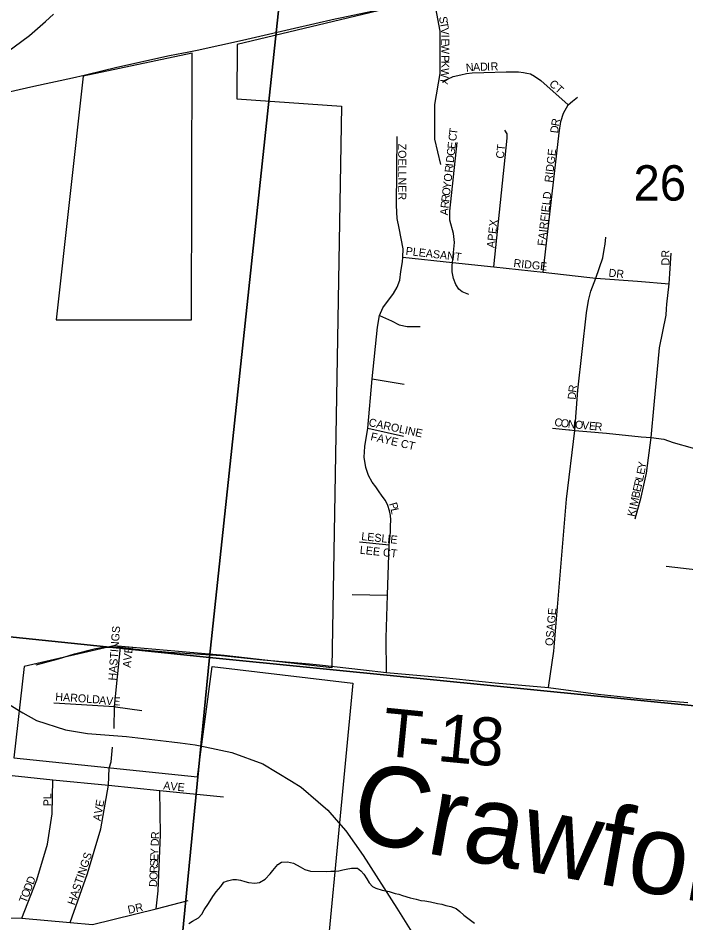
# Model space of a CAD drawing. Extents: x 1310247 to 1552180, y 377264 to 706493.
# Drawn here: x 1392274 to 1396444, y 511975 to 517629 of the extents above; entities that cross this region are included whole.
import ezdxf

# ---------------------------------------------------------------- set-up
doc = ezdxf.new("R2010")
doc.units = 0
for name, color, linetype in [('GM_X_City_Street', 7, 'Continuous'), ('GM_X_City_Street_Text', 7, 'Continuous'), ('GM_X_Corporation', 7, 'Continuous'), ('GM_X_Minor_River', 7, 'Continuous'), ('GM_X_Minor_River_Text', 7, 'Continuous'), ('GM_X_Section', 7, 'Continuous'), ('GM_X_Section_Text', 7, 'Continuous'), ('GM_X_State_Route', 7, 'Continuous'), ('GM_X_Township_Road', 7, 'Continuous'), ('GM_X_Township_Road_Text', 7, 'Continuous'), ('GM_X_Township_Subdivision', 7, 'Continuous'), ('GM_X_Township_Subdivision_Text', 7, 'Continuous')]:
    doc.layers.add(name, color=color, linetype=linetype)

msp = doc.modelspace()

# ---------------------------------------------------------------- linework, layer by layer
at = {"layer": 'GM_X_City_Street'}
for points in [[(1394868.3, 517759), (1394907.7, 517546.6), (1394907.6, 517283.5), (1394873.3, 517089.1), (1394873.3, 516871.8), (1394912.6, 516713.4)], [(1392068.2, 517328), (1392161, 517385), (1392345.9, 517519.6), (1392445.2, 517607.7), (1392494.4, 517652.3)], [(1392598.3, 511978.6), (1392707.8, 512283.9), (1392791.5, 512563.9), (1392838.1, 512834.7), (1392843.6, 512941.9)], [(1392235.9, 512895.1), (1392490.6, 512869.7), (1392838.1, 512834.7), (1393159.6, 512802.4), (1393557.2, 512763.3)], [(1392297.4, 512005.4), (1392391.1, 512243.5), (1392457.1, 512466.7), (1392486.4, 512656.5), (1392490.6, 512869.7)], [(1393136.1, 512062.4), (1393148, 512175.7), (1393164.2, 512528), (1393160.6, 512664.3), (1393159.6, 512802.4)], [(1392041.6, 512017.2), (1392162.9, 512008.6), (1392297.4, 512005.4), (1392598.3, 511978.6), (1392738.9, 511965.9), (1393136.1, 512062.4), (1393336.6, 512115.7)]]:
    msp.add_lwpolyline(points, dxfattribs=at)
at = {"layer": 'GM_X_Corporation'}
msp.add_lwpolyline([(1395027.6, 517796.1), (1393642.8, 517462.9), (1393638.9, 517123.9), (1394294.3, 517078), (1394232.7, 513568.3), (1393560.7, 513645.1), (1392871.5, 513705.7), (1392311, 513577.5), (1392248, 513006.9), (1393393.8, 512888.2), (1393485.3, 513577), (1394363.3, 513472.8), (1394121.3, 510919.1)], dxfattribs=at)
msp.add_lwpolyline([(1392511.7, 515743.6), (1393357.4, 515743.5), (1393360.7, 517408.7), (1392679.9, 517266.5)], close=True, dxfattribs=at)
at = {"layer": 'GM_X_Minor_River'}
for points in [[(1393341.1, 511972.3), (1393363.4, 511985.8), (1393400, 512006.8), (1393420.6, 512030.3), (1393435.3, 512056), (1393462.3, 512095.3), (1393489.4, 512140.6), (1393510.2, 512170.1), (1393539, 512203.3), (1393559.7, 512228.8), (1393582, 512238.3), (1393614.2, 512245.4), (1393638.3, 512246.8), (1393662.2, 512242.2), (1393690.1, 512233.5), (1393712, 512227), (1393752, 512223.9), (1393782.1, 512227.2), (1393816.7, 512248.3), (1393847.5, 512281.5), (1393864.1, 512303.1), (1393895.1, 512340.3), (1393919.4, 512353.7), (1393955.6, 512356.8), (1393993.4, 512347.8), (1394035, 512324.8), (1394064.6, 512308), (1394100.5, 512299.1), (1394202.6, 512296.5), (1394226.7, 512297.9), (1394248.8, 512299.3), (1394276.9, 512300.6), (1394301.1, 512306), (1394323.3, 512311.5), (1394355.4, 512316.6), (1394393.5, 512317.7), (1394415.2, 512301.1), (1394432.7, 512278.7), (1394452, 512250.2), (1394465.5, 512225.8), (1394487, 512203.3), (1394508.8, 512192.7), (1394546.5, 512179.8), (1394590.4, 512170.6), (1394628.2, 512159.7), (1394652.2, 512155.1), (1394674, 512146.5), (1394721.7, 512131.3), (1394759.6, 512122.4), (1394789.5, 512115.6), (1394813.5, 512113), (1394849.4, 512106.1), (1394893.3, 512097)], [(1394893.3, 512097), (1394919.2, 512092.3), (1394945.1, 512083.6), (1394977, 512076.8), (1395008.8, 512066), (1395032.3, 512045.4), (1395057.8, 512022.8), (1395099.2, 511991.7), (1395124.8, 511973.1)]]:
    msp.add_lwpolyline(points, dxfattribs=at)
at = {"layer": 'GM_X_Section'}
for points in [[(1394077.9, 519336.3), (1393469.6, 513633.9), (1388423.3, 514157.2), (1388967.2, 519839.1)], [(1399715, 518763.5), (1399128.9, 513068.6), (1393469.6, 513633.9), (1394077.9, 519336.3)], [(1388423.3, 514157.2), (1393469.6, 513633.9), (1393070, 509536.8), (1387997.3, 510042.7)], [(1393469.6, 513633.9), (1399128.9, 513068.6), (1398704.7, 508684.1), (1398289.5, 508719.6), (1393070, 509536.8)]]:
    msp.add_lwpolyline(points, close=True, dxfattribs=at)
at = {"layer": 'GM_X_State_Route'}
for points in [[(1393318.9, 517414.5), (1393391.4, 517429.3), (1393674.6, 517490.9), (1394000, 517565.8), (1394253.1, 517623.8), (1394284.8, 517630.6), (1394532.3, 517683.4), (1394594.6, 517697.3), (1394603, 517699.2)], [(1392702.8, 517276.5), (1392891.4, 517321.2), (1393218.8, 517394), (1393307.7, 517412.2), (1393318.9, 517414.5)], [(1391196.2, 516702.4), (1391267.3, 516752.3), (1391368.5, 516828.8), (1391467.6, 516889.3), (1391566.5, 516941.8), (1391641.1, 516980.7), (1391723.8, 517019.4), (1391822.5, 517057.9), (1391906.2, 517088.4), (1391933.2, 517098.2), (1392037.7, 517126.6), (1392160.2, 517154.6), (1392371.2, 517203.3), (1392614.1, 517255.5), (1392686, 517272.5), (1392702.8, 517276.5)], [(1389644.6, 514925.8), (1389752.3, 514876.1), (1389851.2, 514833.1), (1389947.7, 514769.1), (1390008.2, 514723.7), (1390153.7, 514572.5), (1390339.6, 514382.1), (1390585.3, 514211.8), (1390887.7, 514037.3), (1391146, 513924.5), (1391390.8, 513845.2), (1391569.5, 513757.1), (1391770.2, 513631.8), (1392077.6, 513428.1), (1392283.3, 513299.5), (1392303.5, 513287.9)], [(1392303.5, 513287.9), (1392388.3, 513239.5), (1392570.5, 513182.1), (1392706.9, 513159.2), (1392949.9, 513140.6), (1393233.1, 513106)], [(1393233.1, 513106), (1393285.8, 513099.6)], [(1393285.8, 513099.6), (1393380.2, 513088.1), (1393443.1, 513074.8)], [(1393443.1, 513074.8), (1393608, 513039.8), (1393802.8, 512969.5), (1393980.5, 512860.3)], [(1393980.5, 512860.3), (1394042.5, 512822.2), (1394148.3, 512731)], [(1394148.3, 512731), (1394207.6, 512679.9), (1394260.8, 512618.8)], [(1394260.8, 512618.8), (1394321.1, 512549.5), (1394429.5, 512396.2), (1394638.6, 512067.2), (1394827.2, 511767), (1395032.1, 511476.3), (1395183.5, 511309), (1395369.1, 511139.8), (1395589.7, 511006.3), (1395948.1, 510878.8), (1396153.8, 510849.2), (1396412, 510842.2), (1396935.8, 510926.6), (1397464.9, 511079.9), (1398124.1, 511251.7), (1398473.7, 511327.7), (1398966.4, 511380.8), (1399087.9, 511373.5), (1399725.5, 511339.8), (1400411, 511244.2), (1401512.6, 511102.1)]]:
    msp.add_lwpolyline(points, dxfattribs=at)
at = {"layer": 'GM_X_Township_Road'}
msp.add_lwpolyline([(1392386.3, 513587.4), (1392440.6, 513602.6), (1392525.9, 513624.8), (1392626.9, 513655.8), (1392748.4, 513686.7), (1392806.2, 513697.2), (1392854.1, 513698.4), (1392914.3, 513698.4), (1393010.1, 513685), (1393217.4, 513666.9), (1393545.1, 513646.4), (1393803.8, 513619), (1394094.1, 513594.4), (1394156.3, 513587.5), (1394430, 513557), (1394575.3, 513540.3), (1394928.2, 513508), (1395252.3, 513474.7), (1395586.4, 513446.3), (1395896, 513404.6), (1396172.8, 513375.4), (1396455.7, 513351.9)], dxfattribs=at)
at = {"layer": 'GM_X_Township_Subdivision'}
for points in [[(1394923.5, 517228), (1394955.4, 517247.9), (1394991.2, 517262.8), (1395038.1, 517274.8), (1395074.9, 517282.8), (1395108.8, 517287.7), (1395181.5, 517288.7), (1395321.9, 517292.7), (1395398.6, 517292.7), (1395430.4, 517288.7), (1395451.4, 517284.7), (1395473.3, 517279.8), (1395498.2, 517266.8), (1395538, 517238.9), (1395709.3, 517086.6)], [(1395553.1, 516040.4), (1395653.7, 516911.3), (1395662.5, 516982), (1395680.4, 517033.8), (1395709.3, 517086.6), (1395736.2, 517109.5), (1395767.1, 517134.4)], [(1395245, 516073.7), (1395328.5, 516878.2), (1395328.5, 516905.6), (1395312.7, 516928.6)], [(1394575.3, 513540.3), (1394573.2, 513757.2), (1394579.9, 514023.2), (1394591.6, 514338.4), (1394599.1, 514416.2), (1394600.4, 514453.4), (1394600.8, 514494), (1394599.1, 514521.5), (1394592.4, 514549.1), (1394582.4, 514582.6), (1394567.4, 514614.4), (1394547.3, 514641.9), (1394525.5, 514674.6), (1394508.8, 514700.1), (1394485, 514730), (1394461.2, 514771.4), (1394446.2, 514820.8), (1394435.7, 514884.2), (1394439.2, 514952), (1394458.6, 515065.7), (1394484.1, 515374.9), (1394517.6, 515696.5), (1394530.8, 515769.6), (1394552, 515819), (1394618, 515908.8), (1394640.9, 515947.6), (1394657.7, 515991.7), (1394663, 516046.3), (1394674.4, 516106.2), (1394675.7, 516135.2), (1394678, 516186.4), (1394652.6, 516316.7), (1394642.1, 516376.6), (1394636.1, 516457.6), (1394640.6, 516888)], [(1395088, 515901), (1395046.9, 515918.3), (1395026.1, 515934.2), (1395008.1, 515963.7), (1394992.9, 516001.9), (1394983.6, 516044.3), (1394984.3, 516083.2), (1394985.8, 516101.7), (1394998.9, 516225.7), (1394993.1, 516282.5), (1394970.4, 516365.4), (1394970.3, 516421.4), (1395015.8, 516851.9)], [(1395586.4, 513446.3), (1395620.2, 513672.2), (1395698.5, 514622.9), (1395750.8, 515052.9), (1395768.6, 515303.3), (1395823.9, 515787.3), (1395836.9, 515865), (1395851.3, 515921.9), (1395882.1, 516004.5), (1395924.7, 516130.8), (1395934.1, 516181.9), (1395939.1, 516217.2), (1395944.2, 516258.9)], [(1394675.7, 516135.2), (1394985.8, 516101.7), (1395245, 516073.7), (1395553.1, 516040.4), (1395825.9, 516010.9), (1395882.1, 516004.5), (1396142.3, 515984.9), (1396339.2, 515968.2)], [(1396323.8, 515812.9), (1396325.7, 515841.6), (1396339.2, 515968.2), (1396351.5, 516160.3)], [(1396128.1, 514500.1), (1396164.2, 514636.3), (1396197.9, 514785.7), (1396226.3, 515007.7), (1396245.5, 515213.2), (1396279.1, 515568.6), (1396321.3, 515772.9), (1396323.8, 515812.9)], [(1394530.8, 515769.6), (1394606.6, 515736.1), (1394653.3, 515712.4), (1394702.6, 515700.9), (1394785.4, 515701.8)], [(1394484.1, 515374.9), (1394685.7, 515341.9)], [(1394458.6, 515065.7), (1394679.7, 515016.9)], [(1395611.6, 515065.4), (1395713.8, 515056.6), (1395718.8, 515056.1)], [(1395718.8, 515056.1), (1395750.8, 515052.9), (1395826, 515046.2)], [(1395826, 515046.2), (1395947.8, 515035.3), (1396164.2, 515011.5), (1396226.3, 515007.7), (1396307.3, 514997.7), (1396365, 514976.3), (1396483.6, 514943.7), (1396622.2, 514934.3)], [(1394406.8, 514356), (1394591.6, 514338.4)], [(1396519.1, 514179.5), (1396320.8, 514202.8)], [(1394359.1, 514027.3), (1394579.9, 514023.2)], [(1392873.3, 513189.8), (1392877, 513326.4), (1392914.3, 513698.4)], [(1392496.5, 513350.6), (1392877, 513326.4), (1392882.9, 513325.6)], [(1392882.9, 513325.6), (1393047.3, 513303.2)], [(1392843.6, 512941.9), (1392854.9, 512981.7), (1392862.9, 513072.7)]]:
    msp.add_lwpolyline(points, dxfattribs=at)

# ---------------------------------------------------------------- texts
at = {"layer": 'GM_X_City_Street_Text'}
for s, rotation, p in [('S', 279.3995, (1394901.7, 517635.3)), ('T', 279.4055, (1394907.5, 517600.6)), ('V', 273.9377, (1394913.1, 517567.1)), ('I', 270.3715, (1394916.1, 517524.1)), ('E', 269.9453, (1394916.2, 517502.2)), ('W', 269.9497, (1394916.2, 517467)), ('P', 269.9457, (1394916.1, 517396.6)), ('W', 266.7875, (1394916.1, 517318.1)), ('K', 269.9478, (1394916.1, 517361.4)), ('Y', 262.0507, (1394913, 517262.1)), ('AVE', 354.0936, (1393178.6, 512810.2)), ('PL', 90, (1392481.8, 512704.1)), ('AVE', 80.2153, (1392789.9, 512608.9)), ('R', 88.2535, (1393153.6, 512497.9)), ('D', 87.7373, (1393151.9, 512453.5)), ('HASTINGS', 71.3146, (1392627.5, 512082.3)), ('E', 87.7314, (1393148.2, 512361.1)), ('Y', 87.7354, (1393149.6, 512396.3)), ('S', 87.7318, (1393146.8, 512326)), ('O', 87.7264, (1393143.5, 512242.4)), ('R', 87.7362, (1393145.3, 512286.4)), ('D', 68.9546, (1392352.5, 512169.7)), ('D', 68.0829, (1392368.2, 512210.6)), ('D', 87.7373, (1393141.8, 512198.5)), ('O', 68.944, (1392336.6, 512128.6)), ('T', 68.9546, (1392324, 512095.8)), ('DR', 12.5269, (1392964.4, 512031.3))]:
    msp.add_text(s, height=50, rotation=rotation, dxfattribs=at).set_placement(p)
at = {"layer": 'GM_X_Minor_River_Text'}
msp.add_text('Crawford', height=499.99, rotation=349.9055, dxfattribs=at).set_placement((1394336.6, 512497.1))
at = {"layer": 'GM_X_Section_Text'}
msp.add_text('26', height=221, rotation=0, dxfattribs=at).set_placement((1396116.8, 516488.4))
at = {"layer": 'GM_X_Township_Road_Text'}
for s, rotation, p in [('T', 354.3295, (1394538.5, 513021.9)), ('1', 354.5169, (1394885.5, 512987.6)), ('8', 355.3026, (1395073.9, 512969.5)), ('-', 354.3633, (1394762, 512999.7))]:
    msp.add_text(s, height=300, rotation=rotation, dxfattribs=at).set_placement(p)
at = {"layer": 'GM_X_Township_Subdivision_Text'}
for s, rotation, p in [('N', 5.516, (1395072.5, 517293.8)), ('A', 2.2081, (1395115.5, 517298)), ('D', 1.552, (1395159.3, 517299.6)), ('I', 1.5304, (1395203.3, 517300.8)), ('R', 1.5494, (1395225.3, 517301.4)), ('CT', 317.2892, (1395586.4, 517212.2)), ('R', 79.8711, (1395650.9, 516950)), ('T', 83.346, (1395014.3, 516897.1)), ('D', 82.6798, (1395645.4, 516907)), ('C', 83.3419, (1395009.7, 516857.7)), ('ZOELLNER', 270, (1394647.8, 516844.5)), ('G', 83.3412, (1394999, 516765.9)), ('E', 83.346, (1395004.1, 516809.7)), ('CT', 83.6578, (1395306.6, 516748.7)), ('RIDGE', 83.4177, (1395610.2, 516599.2)), ('D', 83.3521, (1394993.9, 516722.2)), ('R', 83.3509, (1394986.8, 516661)), ('I', 83.3623, (1394991.4, 516700.4)), ('O', 83.3498, (1394980.2, 516604.2)), ('Y', 83.3412, (1394975.1, 516560.5)), ('R', 83.3419, (1394965.4, 516477.4)), ('O', 83.3498, (1394970, 516516.8)), ('FAIRFIELD', 83.4806, (1395566.2, 516203.1)), ('R', 83.869, (1394961.2, 516438.2)), ('A', 87.059, (1394959, 516395)), ('APEX', 83.6571, (1395249.4, 516189.9)), ('PLEASANT', 353.5718, (1394692.2, 516149.8)), ('RIDGE', 353.4175, (1395365.5, 516075)), ('DR', 90, (1396341.2, 516083.3)), ('DR', 353.9832, (1395959.4, 516013.4)), ('R', 82.5466, (1395758.8, 515286.6)), ('D', 85.4269, (1395755.4, 515243.4)), ('CAROLINE', 347.7358, (1394460, 515080.5)), ('C', 352.5963, (1395620.8, 515080.6)), ('O', 352.5917, (1395660.1, 515075.5)), ('N', 353.9888, (1395705, 515069.7)), ('O', 354.8963, (1395749.7, 515065)), ('V', 354.9188, (1395793.5, 515061.1)), ('E', 354.9119, (1395837.3, 515057.2)), ('R', 354.9243, (1395872.4, 515054)), ('FAYE CT', 346.9302, (1394471.5, 514992.2)), ('Y', 80.5028, (1396191.1, 514809.3)), ('L', 77.5542, (1396176.1, 514737.7)), ('E', 78.7769, (1396183.9, 514773.2)), ('E', 77.5408, (1396160, 514664.7)), ('R', 77.5497, (1396167.6, 514699.1)), ('B', 77.5542, (1396151.4, 514626)), ('P', 286.2832, (1394590.2, 514594.5)), ('M', 77.5512, (1396140.1, 514574.5)), ('L', 281.7226, (1394599.8, 514561.7)), ('K', 77.5542, (1396125.8, 514510)), ('I', 77.5328, (1396135.3, 514553)), ('LESLIE', 353.7952, (1394415, 514367.8)), ('LEE CT', 353.9264, (1394405.9, 514282.3)), ('OSAGE', 85.0284, (1395614.6, 513703.7)), ('HASTINGS', 85.7954, (1392886.6, 513488)), ('AVE', 84.0928, (1392976.6, 513567.4)), ('HAROLD', 356.0551, (1392505, 513364.7)), ('A', 355.4052, (1392778, 513342.6)), ('V', 355.3943, (1392821.9, 513339.1)), ('E', 357.4978, (1392867.7, 513335.5))]:
    msp.add_text(s, height=50, rotation=rotation, dxfattribs=at).set_placement(p)

doc.saveas('drawing.dxf')
